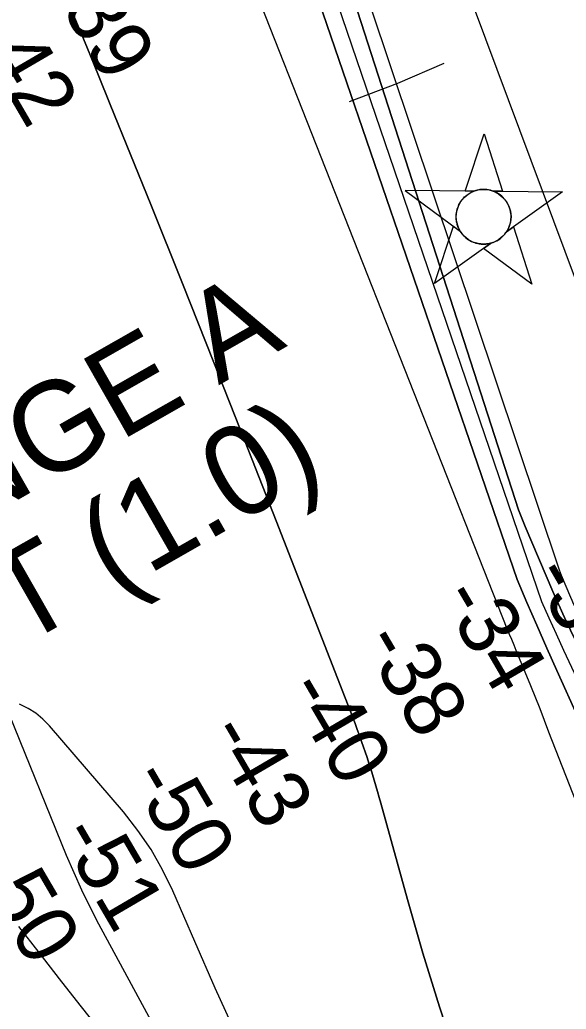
# Model space of a CAD drawing. Extents: x 3914892 to 3953151, y 242587 to 268572.
# Drawn here: x 3943565 to 3944173, y 248739 to 249840 of the extents above; entities that cross this region are included whole.
import ezdxf

# ---------------------------------------------------------------- set-up
doc = ezdxf.new("R2010")
doc.units = 0
for name, color, linetype in [('V-CHAN-NAID', 7, 'Continuous'), ('V-LEVE-TOET', 7, 'Continuous'), ('V-RIVR-RANG', 7, 'Continuous'), ('V-TOPO-DPTH', 7, 'Continuous'), ('V-TOPO-MAJR', 7, 'Continuous'), ('V-TOPO-MINR', 7, 'Continuous'), ('V-TOPO-WATR', 7, 'Continuous')]:
    doc.layers.add(name, color=color, linetype=linetype)

msp = doc.modelspace()

# ---------------------------------------------------------------- linework, layer by layer
at = {"layer": 'V-CHAN-NAID'}
for points in [[(3944070.1, 249649), (3944060.5, 249649.1), (3944081.7, 249712.6), (3944101.9, 249648.8), (3944092.3, 249648.9), (3944090.7, 249649.4), (3944088.6, 249650.1), (3944086.6, 249650.5), (3944084.5, 249650.8), (3944083.4, 249650.9), (3944081.8, 249651), (3944080.1, 249651), (3944078.7, 249651), (3944076.8, 249650.8), (3944075.5, 249650.5), (3944073.7, 249650.1), (3944072.2, 249649.7), (3944071.1, 249649.4)], [(3944070.1, 249649), (3943993.6, 249649.6), (3944055.2, 249604.2), (3944054.1, 249606.1), (3944053.3, 249607.7), (3944052.4, 249609.7), (3944051.7, 249611.7), (3944051.4, 249613.1), (3944051, 249614.7), (3944050.8, 249616.1), (3944050.6, 249617.7), (3944050.5, 249619.5), (3944050.5, 249621), (3944050.6, 249623.1), (3944050.8, 249624.7), (3944051.1, 249626.9), (3944051.6, 249628.9), (3944052.2, 249630.7), (3944052.9, 249632.4), (3944053.6, 249634), (3944054.4, 249635.5), (3944055.5, 249637.3), (3944056.5, 249638.8), (3944057.5, 249640), (3944058.5, 249641.2), (3944059.8, 249642.5), (3944060.9, 249643.5), (3944062.6, 249644.9), (3944063.8, 249645.7), (3944065.5, 249646.8), (3944067.2, 249647.8), (3944068.7, 249648.4)], [(3944092.3, 249648.9), (3944168.8, 249648.3), (3944106.6, 249603.8), (3944107.5, 249605.3), (3944108.5, 249607.1), (3944109.2, 249608.7), (3944109.9, 249610.7), (3944110.5, 249612.5), (3944110.9, 249614.1), (3944111.2, 249616.1), (3944111.4, 249617.7), (3944111.5, 249619.9), (3944111.5, 249622), (3944111.3, 249624.2), (3944111.1, 249625.9), (3944110.6, 249628.2), (3944109.9, 249630.3), (3944109.2, 249632.3), (3944108.5, 249633.7), (3944107.5, 249635.6), (3944106.5, 249637.4), (3944105.2, 249639.1), (3944104, 249640.6), (3944102.7, 249642), (3944101.1, 249643.5), (3944099.3, 249644.9), (3944097.6, 249646.1), (3944095.8, 249647.2), (3944094.3, 249648)], [(3944088.5, 249590.9), (3944026.3, 249546.4), (3944047.5, 249609.9), (3944055.2, 249604.2), (3944055.8, 249603.2), (3944057.2, 249601.3), (3944058.4, 249599.9), (3944059.9, 249598.4), (3944061.3, 249597.2), (3944062.7, 249596), (3944064.1, 249595), (3944065.8, 249594), (3944067.5, 249593.1), (3944069.3, 249592.3), (3944070.8, 249591.7), (3944072.4, 249591.2), (3944074.6, 249590.6), (3944076.1, 249590.3), (3944078.2, 249590.1), (3944079.7, 249590), (3944081.6, 249590), (3944083.3, 249590), (3944085, 249590.2), (3944086.9, 249590.5)], [(3944106.6, 249603.8), (3944114.4, 249609.4), (3944134.6, 249545.6), (3944080.7, 249585.3), (3944088.5, 249590.9), (3944090.2, 249591.4), (3944091.8, 249591.9), (3944094, 249592.9), (3944095.7, 249593.7), (3944097.6, 249594.8), (3944099.3, 249596.1), (3944100.9, 249597.3), (3944102.2, 249598.5), (3944103.5, 249599.9), (3944104.7, 249601.3), (3944105.9, 249602.8)]]:
    msp.add_lwpolyline(points, close=True, dxfattribs=at)
msp.add_circle((3944081, 249620.5), 30.5, dxfattribs=at)
at = {"layer": 'V-LEVE-TOET'}
msp.add_lwpolyline([(3943931.9, 249748.8), (3943985.6, 249769.1), (3944037.1, 249791.4)], dxfattribs=at)
at = {"layer": 'V-TOPO-DPTH'}
for points in [[(3944620.8, 248476), (3944296.7, 249247.2), (3943983.6, 250085.5), (3943808.9, 250673.8), (3943732.9, 250836.2), (3943663.5, 251001.9), (3943573.7, 251236.8), (3943554.7, 251287.8), (3943536.4, 251339), (3943519.1, 251390.6), (3943502.4, 251442.4), (3943485.5, 251496.3), (3943477.2, 251521.1), (3943468.2, 251545.7), (3943458.2, 251569.8), (3943447.5, 251593.7), (3943436.2, 251617.3), (3943424.7, 251640.8), (3943412.9, 251664.2), (3943401, 251687.5), (3943105.5, 252257.6)], [(3944379.3, 248472.8), (3944376.2, 248479.8), (3944153.7, 249046.9), (3944143.9, 249072.9), (3944133.6, 249098.6), (3944117.4, 249137.9), (3944114.9, 249143.9), (3944112.4, 249149.9), (3944109.8, 249155.8), (3944107.3, 249161.8), (3943812.4, 249910)], [(3944379.3, 248472.8), (3944376.2, 248479.8), (3944153.7, 249046.9), (3944143.9, 249072.9), (3944133.6, 249098.6), (3944117.4, 249137.9), (3944114.9, 249143.9), (3944112.4, 249149.9), (3944109.8, 249155.8), (3944107.3, 249161.8), (3943812.4, 249910)], [(3944446.4, 248474.1), (3944444.3, 248478.9), (3944439.2, 248490.7), (3944427.9, 248517.2), (3944417.2, 248542.3), (3944406.5, 248567.3), (3944396, 248592.4), (3944385.4, 248617.6), (3944382, 248625.7), (3944369.6, 248654.9), (3944357.1, 248683.9), (3944344.4, 248712.9), (3944331.4, 248741.8), (3944162.6, 249115.4), (3944151.3, 249140.6), (3944140.1, 249165.9), (3944129.1, 249191.3), (3944118.2, 249216.8), (3943880.1, 249911.6)], [(3943880.1, 249911.6), (3944118.2, 249216.8), (3944129.1, 249191.3), (3944140.1, 249165.9), (3944151.3, 249140.6), (3944162.6, 249115.4), (3944331.4, 248741.8), (3944344.4, 248712.9), (3944357.1, 248683.9), (3944369.6, 248654.9), (3944382, 248625.7), (3944385.4, 248617.6), (3944396, 248592.4), (3944406.5, 248567.3), (3944417.2, 248542.3), (3944427.9, 248517.2), (3944439.2, 248490.7), (3944444.3, 248478.9), (3944446.4, 248474.1)], [(3943925.3, 249896.6), (3944120, 249294.3), (3944127.4, 249275.7), (3944158, 249203.5), (3944162.7, 249192.7), (3944167.5, 249181.9), (3944172.5, 249171.2), (3944177.7, 249160.5), (3944247.7, 249018.4), (3944273.1, 248967.9), (3944299.1, 248917.7), (3944326, 248868), (3944353.5, 248818.6), (3944381.1, 248769.3), (3944408.3, 248719.7), (3944434.8, 248669.8), (3944460.9, 248619.7), (3944534.7, 248475.7), (3944446.4, 248474.1)], [(3943925.3, 249896.6), (3944120, 249294.3), (3944127.4, 249275.7), (3944158, 249203.5), (3944162.7, 249192.7), (3944167.5, 249181.9), (3944172.5, 249171.2), (3944177.7, 249160.5), (3944247.7, 249018.4), (3944273.1, 248967.9), (3944299.1, 248917.7), (3944326, 248868), (3944353.5, 248818.6), (3944381.1, 248769.3), (3944408.3, 248719.7), (3944434.8, 248669.8), (3944460.9, 248619.7), (3944534.7, 248475.7)], [(3943626, 249841.6), (3943639.3, 249809.6), (3943652.4, 249777.6), (3943665.5, 249745.5), (3943710.5, 249634.1), (3943745.8, 249546.3), (3943780.9, 249458.3), (3943815.7, 249370.2), (3943850.2, 249282.1), (3943935.4, 249063.1), (3943937.9, 249056.5), (3943940.4, 249049.9), (3943942.8, 249043.3), (3943945.1, 249036.6), (3943951.3, 249018.8), (3943953.4, 249012.5), (3943955.4, 249006.2), (3943957.4, 248999.9), (3943959.3, 248993.5), (3943961.1, 248987.1), (3943962.9, 248980.8), (3943964.7, 248974.4), (3943966.5, 248968), (3943996.2, 248860.7), (3944013.5, 248800.9), (3944031.8, 248741.4), (3944051.3, 248682.3)], [(3944051.3, 248682.3), (3944031.8, 248741.4), (3944013.5, 248800.9), (3943996.2, 248860.7), (3943966.5, 248968), (3943964.7, 248974.4), (3943962.9, 248980.8), (3943961.1, 248987.1), (3943959.3, 248993.5), (3943957.4, 248999.9), (3943955.4, 249006.2), (3943953.4, 249012.5), (3943951.3, 249018.8), (3943945.1, 249036.6), (3943942.8, 249043.3), (3943940.4, 249049.9), (3943937.9, 249056.5), (3943935.4, 249063.1), (3943850.2, 249282.1), (3943815.7, 249370.2), (3943780.9, 249458.3), (3943745.8, 249546.3), (3943710.5, 249634.1), (3943665.5, 249745.5), (3943652.4, 249777.6), (3943639.3, 249809.6), (3943626, 249841.6)]]:
    msp.add_lwpolyline(points, dxfattribs=at)
at = {"layer": 'V-TOPO-MAJR'}
for points in [[(3943582.7, 249068), (3943574, 249073.4), (3943564.7, 249078)], [(3943553.1, 249066.5), (3943616.6, 248910), (3943624.9, 248890.6), (3943633.5, 248871.4), (3943642.8, 248852.5), (3943652.5, 248833.8), (3943761.5, 248632.2), (3943760.7, 248621), (3943757.1, 248613.9), (3943749.2, 248613), (3943738.4, 248616.3), (3943702.5, 248657.7), (3943678.6, 248685.9), (3943655, 248714.4), (3943631.9, 248743.3), (3943609.2, 248772.5), (3943586.5, 248801.7), (3943563.6, 248830.8)], [(3943924.6, 248464.6), (3943854.7, 248607.5), (3943830, 248658.8), (3943805.9, 248710.3), (3943782.4, 248762.1), (3943759.5, 248814.1), (3943735.1, 248870.4), (3943723.6, 248893.8), (3943710.9, 248916.4), (3943696.2, 248937.7), (3943680.1, 248958.2), (3943597.9, 249054), (3943590.6, 249061.4), (3943582.7, 249068)]]:
    msp.add_lwpolyline(points, dxfattribs=at)
at = {"layer": 'V-TOPO-MINR'}
for points in [[(3944582.9, 248476.5), (3944208.6, 249136.7), (3944199.2, 249154.2), (3944184.5, 249182.8), (3944182.8, 249186.3), (3944181.1, 249189.8), (3944179.4, 249193.3), (3944177.9, 249196.9), (3944167.6, 249221.2), (3944165.3, 249227.1), (3943931.5, 249926)], [(3944379.3, 248472.8), (3944376.2, 248479.8), (3944153.7, 249046.9), (3944143.9, 249072.9), (3944133.6, 249098.6), (3944117.4, 249137.9), (3944114.9, 249143.9), (3944112.4, 249149.9), (3944109.8, 249155.8), (3944107.3, 249161.8), (3943812.4, 249910)], [(3944446.4, 248474.1), (3944444.3, 248478.9), (3944439.2, 248490.7), (3944427.9, 248517.2), (3944417.2, 248542.3), (3944406.5, 248567.3), (3944396, 248592.4), (3944385.4, 248617.6), (3944382, 248625.7), (3944369.6, 248654.9), (3944357.1, 248683.9), (3944344.4, 248712.9), (3944331.4, 248741.8), (3944162.6, 249115.4), (3944151.3, 249140.6), (3944140.1, 249165.9), (3944129.1, 249191.3), (3944118.2, 249216.8), (3943880.1, 249911.6)], [(3944486.5, 248474.8), (3944475.8, 248495.8), (3944467.3, 248512.5), (3944458.8, 248529.2), (3944450.3, 248545.9), (3944441.9, 248562.7), (3944433.6, 248579.5), (3944425.4, 248596.3), (3944417.3, 248613.2), (3944409.2, 248630.2), (3944170.3, 249138), (3944162, 249156), (3944153.9, 249173.9), (3944145.9, 249192), (3943903, 249904)], [(3944534.7, 248475.7), (3944460.9, 248619.7), (3944434.8, 248669.8), (3944408.3, 248719.7), (3944381.1, 248769.3), (3944353.5, 248818.6), (3944326, 248868), (3944299.1, 248917.7), (3944273.1, 248967.9), (3944247.7, 249018.4), (3944177.7, 249160.5), (3944172.5, 249171.2), (3944167.5, 249181.9), (3944162.7, 249192.7), (3944158, 249203.5), (3944127.4, 249275.7), (3944120, 249294.3), (3943925.3, 249896.6)], [(3944051.3, 248682.3), (3944031.8, 248741.4), (3944013.5, 248800.9), (3943996.2, 248860.7), (3943966.5, 248968), (3943964.7, 248974.4), (3943962.9, 248980.8), (3943961.1, 248987.1), (3943959.3, 248993.5), (3943957.4, 248999.9), (3943955.4, 249006.2), (3943953.4, 249012.5), (3943951.3, 249018.8), (3943945.1, 249036.6), (3943942.8, 249043.3), (3943940.4, 249049.9), (3943937.9, 249056.5), (3943935.4, 249063.1), (3943850.2, 249282.1), (3943815.7, 249370.2), (3943780.9, 249458.3), (3943745.8, 249546.3), (3943710.5, 249634.1), (3943665.5, 249745.5), (3943652.4, 249777.6), (3943639.3, 249809.6), (3943626, 249841.6)]]:
    msp.add_lwpolyline(points, dxfattribs=at)
at = {"layer": 'V-TOPO-WATR'}
msp.add_lwpolyline([(3944620.8, 248476), (3944296.7, 249247.2), (3943983.6, 250085.5), (3943808.9, 250673.8), (3943732.9, 250836.2), (3943663.5, 251001.9), (3943573.7, 251236.8), (3943554.7, 251287.8), (3943536.4, 251339), (3943519.1, 251390.6), (3943502.4, 251442.4), (3943485.5, 251496.3), (3943477.2, 251521.1), (3943468.2, 251545.7), (3943458.2, 251569.8), (3943447.5, 251593.7), (3943436.2, 251617.3), (3943424.7, 251640.8), (3943412.9, 251664.2), (3943401, 251687.5), (3943105.5, 252257.6)], dxfattribs=at)

# ---------------------------------------------------------------- texts
at = {"layer": 'V-CHAN-NAID'}
for s, p in [('PILOTTOWN RANGE A', (3942618, 248766.4)), ('WEST FRONT (1.0)', (3942868.7, 248743.1))]:
    msp.add_text(s, height=100, rotation=29.7053, dxfattribs=at).set_placement(p)
at = {"layer": 'V-RIVR-RANG'}
for s, rotation, p in [('-39', 300.2615, (3943595.9, 249878.9)), ('-42', 300.2615, (3943509.8, 249828)), ('-3', 300.0283, (3944132.4, 249222.3)), ('-34', 300.3097, (3944031, 249197.1)), ('-38', 300.3097, (3943944.2, 249147.5)), ('-40', 300.3097, (3943859.5, 249094.3)), ('-43', 300.3097, (3943771.8, 249046.1)), ('-50', 300.3097, (3943685.5, 248995.6)), ('-51', 300.3097, (3943606.5, 248932.6)), ('-50', 300.3097, (3943512.6, 248895.1))]:
    msp.add_text(s, height=67, rotation=rotation, dxfattribs=at).set_placement(p)

doc.saveas('drawing.dxf')
